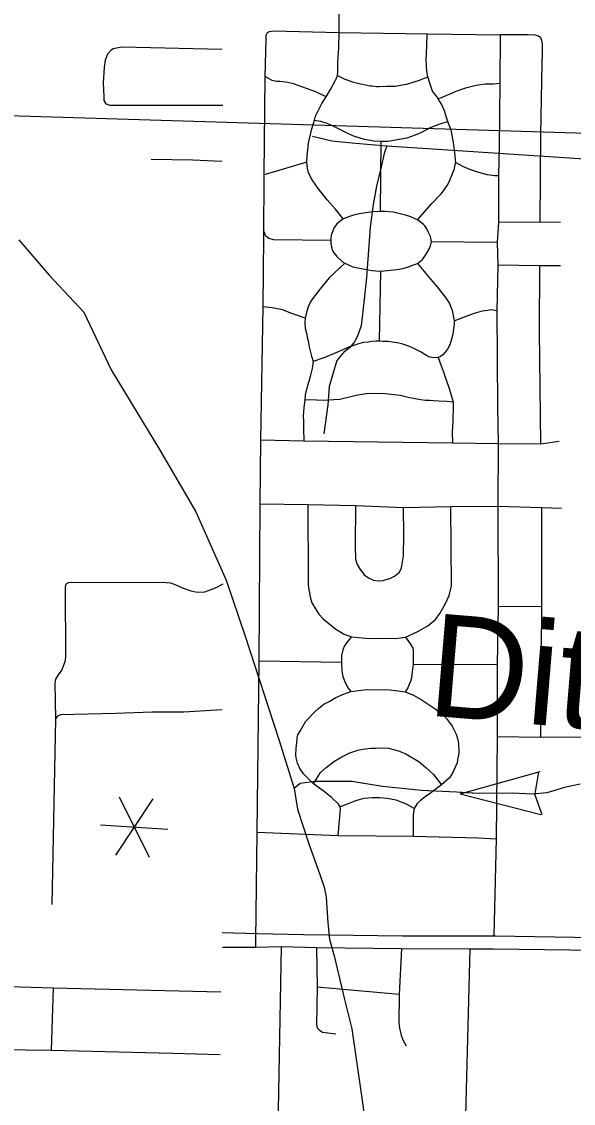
# Model space of a CAD drawing. Extents: x 1366406 to 1373462, y 376856 to 381998.
# Drawn here: x 1369121.6 to 1369158.4, y 380101.7 to 380173.9 of the extents above; entities that cross this region are included whole.
import ezdxf

# ---------------------------------------------------------------- set-up
doc = ezdxf.new("R2010")
doc.units = 0
for name, color, linetype in [('33', 7, 'Continuous'), ('34', 7, 'Continuous'), ('35', 7, 'Continuous'), ('43', 7, 'Continuous'), ('48', 7, 'Continuous'), ('6', 7, 'Continuous')]:
    doc.layers.add(name, color=color, linetype=linetype)

msp = doc.modelspace()

# ---------------------------------------------------------------- linework, layer by layer
at = {"layer": '33'}
for points in [[(1369142.767, 380173.137), (1369142.76, 380174.535), (1369142.74, 380175.303), (1369142.776, 380176.112), (1369142.869, 380176.504), (1369142.971, 380176.699), (1369143.351, 380177.086), (1369143.944, 380177.634), (1369145.024, 380178.706), (1369145.039, 380178.729), (1369145.771, 380179.491), (1369146.846, 380180.479), (1369146.851, 380180.484)], [(1369137.213, 380112.152), (1369137.214, 380112.618), (1369137.288, 380119.82), (1369137.431, 380131.245), (1369137.502, 380141.707), (1369137.545, 380145.975), (1369137.697, 380154.847), (1369137.733, 380159.503), (1369137.755, 380163.645), (1369137.833, 380170.201), (1369137.893, 380172.69), (1369137.91, 380172.962), (1369137.989, 380173.122), (1369138.117, 380173.196), (1369138.353, 380173.25), (1369142.767, 380173.137), (1369148.634, 380173.045), (1369153.502, 380172.973), (1369153.498, 380169.743), (1369153.443, 380165.583), (1369153.397, 380163.599), (1369153.398, 380160.455), (1369153.323, 380159.158), (1369153.355, 380157.616), (1369153.298, 380154.593), (1369153.33, 380148.183), (1369153.376, 380145.718), (1369153.36, 380141.54), (1369153.381, 380134.85), (1369153.316, 380130.959), (1369153.313, 380126.187), (1369153.252, 380119.366), (1369153.087, 380112.895)], [(1369143.032, 380160.697), (1369142.52, 380161.362), (1369141.966, 380161.976), (1369141.308, 380162.817), (1369141.163, 380163.027), (1369141.021, 380163.235), (1369140.899, 380163.425), (1369140.725, 380163.801), (1369140.652, 380164.096), (1369140.623, 380164.479), (1369140.636, 380164.9), (1369140.729, 380165.75), (1369140.944, 380166.709), (1369141.115, 380167.29), (1369141.197, 380167.547), (1369141.274, 380167.728), (1369141.619, 380168.399), (1369141.896, 380168.852), (1369142.186, 380169.327), (1369142.471, 380169.861), (1369142.588, 380170.084), (1369142.655, 380170.256), (1369142.67, 380170.502), (1369142.684, 380171.158), (1369142.742, 380172.086), (1369142.767, 380173.137)], [(1369148.002, 380160.649), (1369148.964, 380161.72), (1369149.565, 380162.374), (1369149.738, 380162.585), (1369150.017, 380163.005), (1369150.153, 380163.286), (1369150.262, 380163.548), (1369150.373, 380163.841), (1369150.458, 380164.045), (1369150.497, 380164.248), (1369150.544, 380164.469), (1369150.527, 380164.621), (1369150.52, 380164.925), (1369150.465, 380165.303), (1369150.407, 380165.806), (1369150.317, 380166.263), (1369150.286, 380166.41), (1369150.237, 380166.62), (1369150.021, 380167.206), (1369149.939, 380167.475), (1369149.803, 380167.918), (1369149.593, 380168.358), (1369149.382, 380168.714), (1369149.282, 380168.857), (1369148.996, 380169.215), (1369148.811, 380169.761), (1369148.687, 380170.179), (1369148.613, 380170.526), (1369148.599, 380170.909), (1369148.585, 380171.338), (1369148.592, 380171.719), (1369148.616, 380172.32), (1369148.634, 380173.045)], [(1369156.182, 380160.48), (1369156.234, 380166.336), (1369156.321, 380171.097), (1369156.346, 380171.726), (1369156.33, 380172.398), (1369156.302, 380172.598), (1369156.217, 380172.775), (1369156.077, 380172.893), (1369155.879, 380172.946), (1369155.36, 380172.972), (1369153.502, 380172.973)], [(1369134.935, 380172.001), (1369128.269, 380172.151), (1369127.683, 380172.043), (1369127.532, 380171.937), (1369127.323, 380171.68), (1369127.164, 380171.294), (1369127.095, 380170.806), (1369127.025, 380169.778), (1369127.068, 380168.849), (1369127.058, 380168.608), (1369127.198, 380168.377), (1369127.533, 380168.26)], [(1369141.896, 380168.852), (1369141.204, 380169.169), (1369139.718, 380169.701), (1369139.338, 380169.809), (1369138.841, 380169.854), (1369138.579, 380169.87), (1369138.295, 380169.927), (1369137.833, 380170.201)], [(1369142.655, 380170.256), (1369143.108, 380170.052), (1369143.656, 380169.839), (1369144.02, 380169.748), (1369144.844, 380169.573), (1369144.967, 380169.565), (1369145.266, 380169.533), (1369145.444, 380169.534), (1369145.924, 380169.545), (1369146.5, 380169.563), (1369147.344, 380169.716), (1369148.139, 380169.954), (1369148.687, 380170.179)], [(1369149.382, 380168.714), (1369149.902, 380168.928), (1369150.339, 380169.11), (1369150.578, 380169.219), (1369151.015, 380169.382), (1369151.278, 380169.472), (1369151.555, 380169.536), (1369151.903, 380169.624), (1369152.511, 380169.709), (1369153.072, 380169.715), (1369153.498, 380169.743)], [(1369134.997, 380168.271), (1369127.533, 380168.26)], [(1369141.115, 380167.29), (1369141.519, 380167.224), (1369141.954, 380167.08), (1369142.39, 380166.895), (1369143.186, 380166.476), (1369143.667, 380166.275), (1369143.802, 380166.227), (1369144.142, 380166.1), (1369144.447, 380166.028), (1369144.72, 380165.972), (1369145.078, 380165.916), (1369145.576, 380165.879), (1369146.018, 380165.89), (1369146.403, 380165.952), (1369146.782, 380166.014), (1369147.308, 380166.119), (1369147.792, 380166.279), (1369148.198, 380166.452), (1369148.579, 380166.652), (1369148.898, 380166.816), (1369149.37, 380166.99), (1369149.712, 380167.101), (1369150.021, 380167.206)], [(1369145.523, 380161.186), (1369145.576, 380165.879)], [(1369134.952, 380164.527), (1369133.011, 380164.625), (1369130.234, 380164.666)], [(1369140.623, 380164.479), (1369137.755, 380163.645)], [(1369150.544, 380164.469), (1369150.988, 380164.211), (1369151.476, 380164.012), (1369152.056, 380163.828), (1369152.638, 380163.663), (1369153.147, 380163.588), (1369153.397, 380163.599)], [(1369148.002, 380160.649), (1369147.844, 380160.709), (1369147.544, 380160.83), (1369147.206, 380160.963), (1369146.363, 380161.16), (1369145.838, 380161.193), (1369145.523, 380161.186), (1369145.008, 380161.166), (1369144.557, 380161.115), (1369144.265, 380161.055), (1369143.879, 380160.987), (1369143.584, 380160.9), (1369143.032, 380160.697), (1369142.617, 380160.368), (1369142.413, 380160.078), (1369142.321, 380159.847), (1369142.241, 380159.615), (1369142.214, 380159.406), (1369142.217, 380159.261), (1369142.205, 380159.064), (1369142.277, 380158.73), (1369142.358, 380158.554), (1369142.416, 380158.437), (1369142.548, 380158.276), (1369142.581, 380158.225), (1369143, 380157.844), (1369143.148, 380157.741), (1369143.679, 380157.514), (1369143.895, 380157.457), (1369144.481, 380157.354), (1369144.962, 380157.271), (1369145.217, 380157.232), (1369145.523, 380157.21), (1369146.624, 380157.338), (1369147.023, 380157.393), (1369147.398, 380157.501), (1369147.803, 380157.66), (1369148.005, 380157.739), (1369148.322, 380157.996), (1369148.532, 380158.275), (1369148.635, 380158.453), (1369148.798, 380158.727), (1369148.854, 380158.902), (1369148.924, 380159.196), (1369148.853, 380159.529), (1369148.725, 380159.801), (1369148.61, 380160.045), (1369148.478, 380160.236), (1369148.368, 380160.362), (1369148.002, 380160.649)], [(1369157.535, 380160.474), (1369156.182, 380160.48), (1369153.398, 380160.455)], [(1369142.217, 380159.261), (1369138.411, 380159.315), (1369138.074, 380159.402), (1369137.887, 380159.558), (1369137.759, 380159.83)], [(1369148.924, 380159.196), (1369153.323, 380159.158)], [(1369143.148, 380157.741), (1369142.113, 380156.765), (1369141.499, 380156.046), (1369141.054, 380155.455), (1369140.879, 380155.227), (1369140.709, 380154.83), (1369140.613, 380154.561), (1369140.491, 380154.079), (1369140.469, 380153.78), (1369140.511, 380153.409), (1369140.603, 380153.004), (1369140.644, 380152.823), (1369140.692, 380152.562), (1369140.763, 380152.169), (1369140.921, 380151.553), (1369141.044, 380151.203), (1369140.958, 380150.723), (1369140.846, 380150.186), (1369140.75, 380149.861), (1369140.665, 380149.6), (1369140.616, 380149.402), (1369140.549, 380149.18), (1369140.509, 380148.963), (1369140.476, 380148.645), (1369140.441, 380148.296), (1369140.383, 380147.885), (1369140.371, 380147.529), (1369140.388, 380147.245), (1369140.395, 380146.718), (1369140.423, 380145.913)], [(1369148.005, 380157.739), (1369148.896, 380156.656), (1369149.3, 380156.17), (1369149.532, 380155.879), (1369149.866, 380155.473), (1369150.122, 380155.055), (1369150.304, 380154.589), (1369150.394, 380154.143), (1369150.435, 380153.896), (1369150.433, 380153.653), (1369150.395, 380153.423), (1369150.372, 380153.154), (1369150.344, 380153.02), (1369150.27, 380152.687), (1369150.164, 380152.305), (1369150.007, 380152.012), (1369149.847, 380151.811), (1369149.684, 380151.631), (1369149.53, 380151.528), (1369149.374, 380151.466), (1369149.097, 380151.444), (1369148.823, 380151.494), (1369148.593, 380151.6), (1369148.2, 380151.836), (1369147.703, 380152.091), (1369147.408, 380152.214), (1369146.944, 380152.362), (1369146.756, 380152.407), (1369146.326, 380152.486), (1369146.019, 380152.519), (1369145.705, 380152.538), (1369145.449, 380152.548), (1369145.211, 380152.543), (1369144.96, 380152.519), (1369144.701, 380152.489), (1369144.404, 380152.462), (1369144.056, 380152.372), (1369143.458, 380152.172), (1369142.7, 380151.838), (1369141.823, 380151.457), (1369141.044, 380151.203)], [(1369157.527, 380157.578), (1369156.169, 380157.571), (1369153.355, 380157.616)], [(1369156.217, 380145.698), (1369156.147, 380153.242), (1369156.169, 380157.571)], [(1369145.523, 380157.21), (1369145.449, 380152.548)], [(1369140.491, 380154.079), (1369139.616, 380154.398), (1369138.986, 380154.635), (1369138.298, 380154.783), (1369137.697, 380154.847)], [(1369150.435, 380153.896), (1369151.42, 380154.289), (1369151.877, 380154.451), (1369152.339, 380154.567), (1369152.681, 380154.618), (1369152.87, 380154.652), (1369153.051, 380154.648), (1369153.298, 380154.593)], [(1369149.374, 380151.466), (1369149.638, 380150.738), (1369149.725, 380150.496), (1369149.847, 380150.159), (1369149.878, 380150.045), (1369150.1, 380149.399), (1369150.252, 380148.942), (1369150.381, 380148.479), (1369150.376, 380148.026), (1369150.355, 380147.487), (1369150.362, 380147.171), (1369150.32, 380146.502), (1369150.326, 380145.764)], [(1369150.381, 380148.479), (1369149.949, 380148.526), (1369149.411, 380148.547), (1369149.074, 380148.568), (1369148.827, 380148.584), (1369148.522, 380148.59), (1369148.186, 380148.642), (1369147.363, 380148.795), (1369146.845, 380148.92), (1369145.836, 380149.037), (1369145.16, 380149.062), (1369144.593, 380149.032), (1369144.168, 380148.98), (1369143.915, 380148.93), (1369142.807, 380148.67), (1369142.422, 380148.628), (1369142.092, 380148.609), (1369141.723, 380148.593), (1369141.25, 380148.61), (1369140.476, 380148.645)], [(1369137.545, 380145.975), (1369140.423, 380145.913), (1369150.326, 380145.764), (1369153.376, 380145.718), (1369156.217, 380145.698), (1369157.446, 380145.877)], [(1369137.502, 380141.707), (1369140.689, 380141.652), (1369143.856, 380141.583), (1369147.072, 380141.46), (1369150.215, 380141.526), (1369153.36, 380141.54), (1369156.263, 380141.45), (1369157.615, 380141.405)], [(1369140.689, 380141.652), (1369140.7, 380136.73), (1369140.696, 380136.517), (1369140.709, 380136.305), (1369140.72, 380136.13), (1369140.774, 380135.885), (1369140.843, 380135.494), (1369140.95, 380135.105), (1369141.2, 380134.694), (1369141.403, 380134.353), (1369141.699, 380134.044), (1369142.537, 380133.347), (1369143.109, 380133.021), (1369143.598, 380132.846), (1369144.788, 380132.732), (1369145.901, 380132.741), (1369146.506, 380132.732), (1369146.676, 380132.751), (1369147.194, 380132.805), (1369147.981, 380133.177), (1369148.69, 380133.567), (1369149.202, 380133.983), (1369149.48, 380134.398), (1369149.856, 380135.061), (1369150.113, 380135.598), (1369150.271, 380136.233), (1369150.215, 380141.526)], [(1369143.856, 380141.583), (1369143.831, 380138.873), (1369143.856, 380138.015), (1369143.966, 380137.666), (1369144.168, 380137.325), (1369144.34, 380137.109), (1369144.438, 380136.976), (1369144.726, 380136.776), (1369145.058, 380136.623), (1369145.384, 380136.577), (1369145.714, 380136.584), (1369145.915, 380136.649), (1369146.156, 380136.715), (1369146.456, 380136.881), (1369146.789, 380137.149), (1369146.938, 380137.43), (1369146.981, 380137.701), (1369147.055, 380138.239), (1369147.087, 380139.593), (1369147.072, 380141.46)], [(1369156.263, 380141.45), (1369156.271, 380134.826), (1369156.207, 380126.149)], [(1369135.001, 380136.351), (1369134.492, 380136.072), (1369133.774, 380135.82), (1369133.286, 380135.796), (1369132.886, 380135.875), (1369132.384, 380136.069), (1369131.885, 380136.29), (1369131.542, 380136.419), (1369131.219, 380136.44), (1369124.735, 380136.467), (1369124.538, 380136.344), (1369124.499, 380136.158), (1369124.505, 380131.506), (1369124.456, 380131.158), (1369124.261, 380130.629), (1369124.024, 380130.293), (1369123.844, 380130.006), (1369123.8, 380129.739), (1369123.837, 380127.359)], [(1369156.271, 380134.826), (1369153.381, 380134.85)], [(1369143.598, 380132.846), (1369143.456, 380132.683), (1369143.266, 380132.439), (1369143.122, 380132.238), (1369143.004, 380131.975), (1369142.916, 380131.584), (1369142.916, 380131.369), (1369142.925, 380131.137), (1369142.947, 380130.537), (1369143.011, 380130.201), (1369143.124, 380129.904), (1369143.345, 380129.442), (1369143.546, 380129.18)], [(1369147.194, 380132.805), (1369147.521, 380132.35), (1369147.677, 380132.077), (1369147.708, 380131.929), (1369147.697, 380131.589), (1369147.716, 380131.258), (1369147.699, 380130.996), (1369147.67, 380130.683), (1369147.646, 380130.498), (1369147.604, 380130.111), (1369147.539, 380129.854), (1369147.429, 380129.622), (1369147.351, 380129.429), (1369147.164, 380129.164)], [(1369137.431, 380131.245), (1369142.925, 380131.137)], [(1369153.316, 380130.959), (1369147.699, 380130.996)], [(1369142.713, 380119.586), (1369142.863, 380121.352), (1369142.846, 380121.5), (1369142.719, 380121.685), (1369142.254, 380122.127), (1369141.765, 380122.513), (1369141.048, 380123.045), (1369140.544, 380123.556), (1369140.39, 380123.695), (1369140.151, 380124.063), (1369139.989, 380124.415), (1369139.893, 380124.777), (1369139.879, 380124.975), (1369139.9, 380125.408), (1369139.937, 380125.788), (1369139.973, 380126.097), (1369140.023, 380126.311), (1369140.192, 380126.599), (1369140.546, 380127.209), (1369141.167, 380127.855), (1369141.389, 380128.062), (1369141.752, 380128.337), (1369142.157, 380128.543), (1369142.541, 380128.782), (1369143.062, 380129.013), (1369143.546, 380129.18), (1369144.065, 380129.268), (1369144.613, 380129.322), (1369146.125, 380129.306), (1369146.557, 380129.266), (1369147.164, 380129.164), (1369147.678, 380128.974), (1369148.251, 380128.664), (1369149.171, 380128.025), (1369149.698, 380127.612), (1369149.94, 380127.386), (1369150.316, 380126.876), (1369150.586, 380126.345), (1369150.703, 380125.904), (1369150.74, 380125.641), (1369150.758, 380125.308), (1369150.755, 380125.057), (1369150.676, 380124.631), (1369150.645, 380124.437), (1369150.529, 380124.179), (1369150.359, 380123.78), (1369150.126, 380123.426), (1369149.604, 380122.96), (1369148.872, 380122.413), (1369148.517, 380122.158), (1369148.197, 380121.929), (1369147.981, 380121.717), (1369147.781, 380121.388), (1369147.715, 380120.958), (1369147.705, 380119.537)], [(1369134.971, 380127.958), (1369132.405, 380127.823), (1369130.295, 380127.806), (1369127.862, 380127.729), (1369124.178, 380127.635), (1369123.983, 380127.539), (1369123.837, 380127.359), (1369123.602, 380114.996)], [(1369153.313, 380126.187), (1369156.207, 380126.149), (1369159.278, 380126.162)], [(1369141.048, 380123.045), (1369141.532, 380123.788), (1369141.892, 380124.125), (1369142.417, 380124.527), (1369142.937, 380124.836), (1369143.479, 380125.09), (1369144.017, 380125.279), (1369144.351, 380125.351), (1369144.88, 380125.413), (1369145.223, 380125.414), (1369145.62, 380125.443), (1369146.06, 380125.406), (1369146.733, 380125.232), (1369147.169, 380125.06), (1369148.083, 380124.516), (1369148.559, 380124.132), (1369149.068, 380123.651), (1369149.604, 380122.96)], [(1369147.781, 380121.388), (1369147.266, 380121.68), (1369146.571, 380121.945), (1369145.962, 380122.062), (1369145.478, 380122.096), (1369145.227, 380122.094), (1369144.982, 380122.103), (1369144.689, 380122.087), (1369144.384, 380122.059), (1369144.101, 380121.956), (1369143.864, 380121.901), (1369143.305, 380121.682), (1369142.846, 380121.5)], [(1369137.288, 380119.82), (1369142.713, 380119.586), (1369147.705, 380119.537), (1369152.06, 380119.44), (1369153.252, 380119.366)], [(1369134.974, 380113.128), (1369137.33, 380113.055), (1369140.395, 380112.997), (1369147.001, 380112.899), (1369153.192, 380112.893), (1369170.336, 380112.608), (1369173.21, 380112.614), (1369173.566, 380112.627)], [(1369134.985, 380112.14), (1369137.213, 380112.152), (1369138.926, 380112.184), (1369141.252, 380112.13), (1369146.938, 380112.05), (1369151.483, 380112.029), (1369153.05, 380112.036), (1369170.216, 380111.807), (1369172.963, 380111.802), (1369173.334, 380111.761), (1369173.507, 380111.694)], [(1369138.352, 380089.307), (1369138.481, 380089.496), (1369138.622, 380089.823), (1369138.709, 380091.732), (1369138.653, 380094.414), (1369138.66, 380097.646), (1369138.926, 380112.184)], [(1369141.252, 380112.13), (1369141.301, 380109.467), (1369141.25, 380106.996), (1369141.312, 380106.758), (1369141.433, 380106.631), (1369141.666, 380106.48), (1369142.553, 380106.372)], [(1369146.938, 380112.05), (1369146.769, 380108.996), (1369146.773, 380108.127), (1369146.757, 380107.879), (1369146.751, 380107.608), (1369146.747, 380107.394), (1369146.752, 380107.1), (1369146.789, 380106.738), (1369146.914, 380106.273), (1369147.021, 380105.966), (1369147.248, 380105.566)], [(1369151.483, 380112.029), (1369151.109, 380097.501), (1369151.111, 380094.27), (1369151.138, 380092.905)], [(1369116.983, 380109.639), (1369123.677, 380109.435), (1369134.867, 380109.175)], [(1369123.677, 380109.435), (1369123.546, 380105.284)], [(1369146.769, 380108.996), (1369141.301, 380109.467)], [(1369117.553, 380105.369), (1369118.164, 380105.352), (1369118.54, 380105.35), (1369119.174, 380105.364), (1369120.17, 380105.323), (1369123.546, 380105.284), (1369131.671, 380105.086), (1369134.823, 380104.986)]]:
    msp.add_lwpolyline(points, dxfattribs=at)
at = {"layer": '34'}
for points in [[(1369141, 380166.214), (1369142.28, 380165.906), (1369143.866, 380165.761), (1369145.952, 380165.585), (1369161.176, 380164.585), (1369171.223, 380163.875), (1369178.688, 380163.407), (1369182.5, 380163.173)], [(1369145.952, 380165.585), (1369145.783, 380165.071), (1369145.567, 380164.172), (1369145.259, 380162.891), (1369145.046, 380161.673), (1369144.848, 380160.156), (1369144.603, 380156.797), (1369144.436, 380155.328), (1369144.23, 380153.564), (1369143.98, 380152.85), (1369143.798, 380152.496), (1369143.455, 380152.107), (1369143.07, 380151.789), (1369142.605, 380151.271), (1369142.315, 380150.286), (1369142.108, 380149.523), (1369142.008, 380148.298), (1369141.751, 380146.376)]]:
    msp.add_lwpolyline(points, dxfattribs=at)
at = {"layer": '35'}
msp.add_lwpolyline([(1369121.398, 380159.308), (1369123.426, 380156.954), (1369125.744, 380154.484), (1369127.568, 380150.635), (1369130.791, 380145.325), (1369133.215, 380141.178), (1369134.789, 380137.623), (1369135.236, 380136.605), (1369136.49, 380132.873), (1369138.755, 380125.988), (1369139.771, 380122.719), (1369139.982, 380121.343), (1369140.736, 380119.032), (1369141.452, 380117.05), (1369141.764, 380116.145), (1369141.908, 380115.484), (1369142.003, 380113.756), (1369142.133, 380112.68), (1369142.438, 380111.574), (1369143.116, 380108.657), (1369143.61, 380106.687), (1369144.875, 380097.92)], dxfattribs=at)
at = {"layer": '43'}
for p, q in [((1369150.833, 380122.367), (1369156.186, 380123.867)), ((1369156.08, 380123.829), (1369155.817, 380122.372)), ((1369150.833, 380122.367), (1369156.219, 380120.989)), ((1369156.32, 380120.961), (1369155.819, 380122.353))]:
    msp.add_line(p, q, dxfattribs=at)
for points in [[(1369158.851, 380123.022), (1369157.796, 380122.779), (1369156.623, 380122.431), (1369155.664, 380122.35), (1369154.319, 380122.406), (1369152.043, 380122.381), (1369150.589, 380122.472), (1369148.266, 380122.589), (1369145.671, 380122.864), (1369143.619, 380123.18), (1369141.177, 380123.193), (1369140.158, 380123.06), (1369139.771, 380122.719)], [(1369140.193, 380123.065), (1369140.158, 380123.06), (1369139.771, 380122.719)], [(1369145.509, 380122.889), (1369143.619, 380123.18), (1369142.324, 380123.187)], [(1369148.699, 380122.567), (1369148.266, 380122.589), (1369145.671, 380122.864), (1369145.509, 380122.889)], [(1369157.218, 380122.607), (1369156.623, 380122.431), (1369155.664, 380122.35), (1369154.319, 380122.406), (1369152.043, 380122.381), (1369150.835, 380122.456)]]:
    msp.add_lwpolyline(points, dxfattribs=at)
at = {"layer": '48'}
for p, q in [((1369128.092, 380122.169), (1369130.094, 380118.139)), ((1369130.337, 380122.028), (1369127.848, 380118.279)), ((1369126.847, 380120.294), (1369131.338, 380120.013))]:
    msp.add_line(p, q, dxfattribs=at)
at = {"layer": '6'}
msp.add_line((1369111.905, 380167.87), (1369206.076, 380164.968), dxfattribs=at)

# ---------------------------------------------------------------- texts
at = {"layer": '43'}
msp.add_text('Ditch', height=6.8429, rotation=355.22309, dxfattribs=at).set_placement((1369148.552, 380127.603))

doc.saveas('drawing.dxf')
